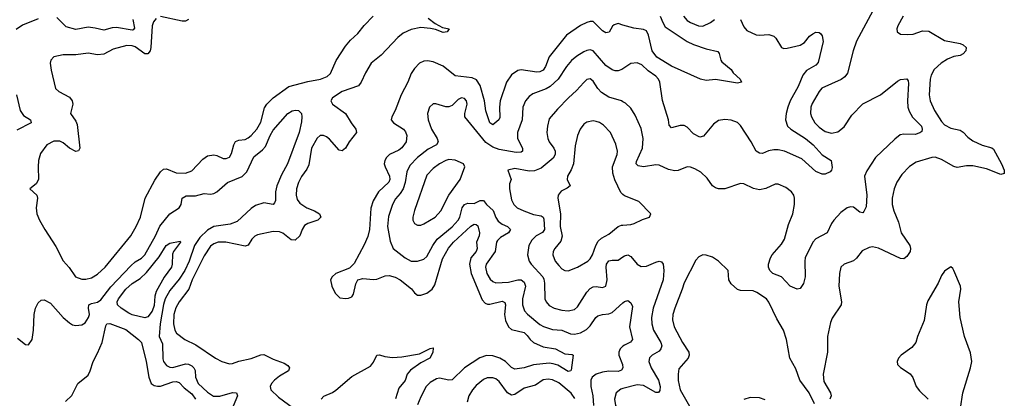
# Model space of a CAD drawing. Header units: inches. Extents: x 1682530 to 1839546, y 640742 to 791647.
# Tile 312 of 656: x 1736153 to 1742431, y 712815 to 715228. Entities that reach past the tile are written whole.
import ezdxf

# ---------------------------------------------------------------- set-up
doc = ezdxf.new("R2010")
doc.units = ezdxf.units.IN
doc.header["$MEASUREMENT"] = 0
doc.layers.add('B7731', color=7, linetype='Continuous')
doc.layers.add('B7741', color=7, linetype='Continuous')

msp = doc.modelspace()

# ---------------------------------------------------------------- linework, layer by layer
at = {"layer": 'B7731', "color": 5}
for points, elevation in [([(1737023.4, 715236.6), (1737005.3, 715214.7), (1736997.1, 715190), (1736989.2, 715050.8), (1736984.3, 715030), (1736970, 715009.9), (1736950, 715011.2), (1736890, 715056.1), (1736870, 715062.2), (1736837.2, 715062.8), (1736750, 715040.2), (1736690, 715008.1), (1736650, 715004.9), (1736590, 715014), (1736510, 715005.1), (1736430, 715004.2), (1736370, 714992), (1736350.8, 714970), (1736347.3, 714950), (1736353.4, 714906.6), (1736381.6, 714790), (1736402, 714770), (1736470, 714734), (1736488.1, 714710), (1736491.1, 714688.9), (1736477.4, 714630), (1736510, 714582.4), (1736519.6, 714559.6), (1736535.8, 714410), (1736528.7, 714391.3), (1736510, 714388.7), (1736470, 714408.8), (1736430, 714443.1), (1736410, 714453.6), (1736370, 714454.8), (1736326.7, 714430), (1736285.2, 714374.8), (1736273.1, 714330), (1736270.3, 714290.3), (1736274, 714210), (1736257.9, 714182.1), (1736217.3, 714150), (1736261.7, 714110), (1736266.7, 714090), (1736258.5, 714030), (1736262.7, 713990), (1736279, 713950), (1736312.7, 713890), (1736382.6, 713782.6), (1736430, 713690.4), (1736467.8, 713647.8), (1736508.8, 713590), (1736550, 713573.8), (1736574, 713574), (1736610, 713583.2), (1736650, 713607), (1736697.8, 713650), (1736862.5, 713850), (1736896.5, 713910), (1736922.6, 713970), (1736953.8, 714090), (1737015.4, 714204.6), (1737050, 714258.9), (1737070, 714274.9), (1737090, 714278.5), (1737151.2, 714251.2), (1737210, 714250.2), (1737250, 714265.5), (1737320, 714340), (1737350, 714359.6), (1737390, 714366.3), (1737410, 714362.6), (1737450, 714343.7), (1737470, 714343.1), (1737490, 714353), (1737504.1, 714375.9), (1737518, 714430), (1737529, 714451), (1737550, 714459.7), (1737590, 714464.7), (1737610, 714474.2), (1737630, 714490.2), (1737664.8, 714530), (1737690, 714575.8), (1737714.5, 714665.5), (1737729.9, 714690.1), (1737769.7, 714730), (1737870, 714801.5), (1737990, 714834.6), (1738071, 714849), (1738112.9, 714867.1), (1738135.4, 714884.6), (1738171.1, 714968.9), (1738230, 715059.3), (1738262.4, 715097.6), (1738310, 715139.8), (1738349.3, 715190.7), (1738406, 715250)], 580), ([(1736874.2, 715230), (1736885.1, 715174.9), (1736877.5, 715162.5), (1736870, 715160.3), (1736770, 715178.7), (1736743.5, 715176.5), (1736690, 715161.8), (1736634.9, 715174.9), (1736590, 715179.9), (1736510, 715166.5), (1736450, 715181.6), (1736390, 715241.5)], 560), ([(1737230, 715229.4), (1737210, 715218.7), (1737190, 715219.1), (1737050, 715247.9)], 580), ([(1736270, 715233), (1736170, 715192.3), (1736130, 715166.6)], 560), ([(1738757.6, 715237.6), (1738803.3, 715203.3), (1738850, 715178.5), (1738890.8, 715170), (1738878, 715150), (1738854, 715146), (1738805.3, 715165.3), (1738772.8, 715172.8), (1738710, 715177.3), (1738650, 715165.8), (1738597.8, 715142.2), (1738565.3, 715114.7), (1738457.7, 715002.3), (1738394.8, 714950), (1738357.3, 714890), (1738330, 714829.8), (1738313, 714807), (1738210, 714770.8), (1738148.6, 714730), (1738137.8, 714710), (1738147.5, 714690), (1738230.2, 714630), (1738266.5, 714570), (1738297.5, 714530), (1738299.7, 714510), (1738254.2, 714450), (1738230, 714409.7), (1738210, 714391.3), (1738190, 714397.4), (1738127.7, 714467.7), (1738110, 714482.3), (1738090, 714489.8), (1738070, 714489.7), (1738050, 714473), (1738013.7, 714410), (1737996.2, 714303.8), (1737983.9, 714276.1), (1737950.8, 714229.2), (1737930.2, 714190), (1737918.8, 714150), (1737915.5, 714110), (1737921.8, 714081.8), (1737939, 714059), (1737984.9, 714030), (1738032.2, 714010), (1738064.6, 713990), (1738073.1, 713970), (1738061.9, 713958.1), (1738053.4, 713950), (1737990, 713928.6), (1737970, 713916.5), (1737953.4, 713890), (1737939, 713850), (1737910, 713823.4), (1737885, 713825), (1737830, 713868.1), (1737810, 713876.8), (1737770, 713879.3), (1737670, 713856.8), (1737651.8, 713848.2), (1737634, 713830), (1737610, 713791.5), (1737590, 713784.2), (1737468, 713810), (1737418, 713810), (1737390, 713800.3), (1737370, 713784.2), (1737330, 713722.4), (1737253.8, 713570), (1737230.8, 713510), (1737170, 713429.8), (1737148.8, 713391.2), (1737135.4, 713350), (1737133.6, 713290), (1737142.7, 713250), (1737153.6, 713230), (1737207.1, 713190), (1737276, 713156), (1737401.7, 713070), (1737441.6, 713050), (1737490, 713035.1), (1737510, 713036.5), (1737550, 713051.3), (1737630, 713068.4), (1737690, 713092.4), (1737710, 713094.7), (1737770, 713064.3), (1737838.5, 713038.5), (1737863.4, 713023.4), (1737874, 713010), (1737868, 712990), (1737810, 712957.2), (1737777.6, 712930), (1737759.7, 712910), (1737751, 712890), (1737754.2, 712870), (1737802.9, 712822.9), (1737930.4, 712730)], 580), ([(1740000, 715194.1), (1739970, 715203), (1739943.7, 715196.3), (1739933.1, 715186.9), (1739911.2, 715148.8), (1739890, 715144), (1739870, 715158), (1739810, 715216.8), (1739790, 715217), (1739770, 715211.1), (1739730, 715191.6), (1739639.7, 715130), (1739530, 714990.9), (1739505.7, 714930), (1739490, 714906.4), (1739470, 714896.2), (1739450, 714894.5), (1739350, 714907.7), (1739330, 714904.2), (1739290, 714877.2), (1739257.5, 714830), (1739216.6, 714710), (1739211.6, 714670), (1739215.6, 714604.4), (1739209.1, 714590), (1739170, 714557.4), (1739150, 714571.8), (1739126.3, 714646.3), (1739117.7, 714710), (1739090, 714809.7), (1739065.8, 714845.8), (1739037.7, 714857.7), (1738930.6, 714870.6), (1738852.9, 714932.9), (1738790, 714959.1), (1738754.3, 714965.7), (1738730, 714963.5), (1738702, 714950), (1738670, 714917.4), (1738650, 714885.6), (1738627.5, 714830), (1738584.7, 714750), (1738547.7, 714650), (1738525.7, 714610), (1738522, 714590), (1738536.5, 714570), (1738600.2, 714530), (1738612.9, 714512.9), (1738621, 714490), (1738617.8, 714450), (1738588.9, 714411.1), (1738570, 714396.7), (1738511.2, 714368.8), (1738492.2, 714350), (1738481.1, 714330), (1738478, 714310), (1738483, 714290), (1738511.6, 714230), (1738513.3, 714210), (1738507.7, 714192.3), (1738441.4, 714130), (1738407.3, 714072.7), (1738392.7, 714027.3), (1738382.8, 713890), (1738372.6, 713847.4), (1738350, 713793), (1738285, 713675), (1738256.4, 713643.6), (1738170, 713609.7), (1738146.4, 713590), (1738135.8, 713570), (1738144, 713530), (1738165, 713485), (1738195.4, 713455.4), (1738230, 713450.3), (1738250, 713453.4), (1738270, 713462.4), (1738281.8, 713478.2), (1738295.5, 713544.5), (1738310, 713570.4), (1738340.6, 713579.4), (1738410, 713571.9), (1738430, 713573.8), (1738484.5, 713595.5), (1738510, 713598.8), (1738548.2, 713588.2), (1738578.6, 713570), (1738652.2, 713512.2), (1738670, 713488.2), (1738690, 713472), (1738710, 713472.7), (1738750, 713485.2), (1738782.7, 713510), (1738800.7, 713539.3), (1738850, 713704.4), (1738887.1, 713772.9), (1738919.2, 713810), (1739030, 713912.4), (1739050, 713925.8), (1739062.9, 713922.9), (1739073.6, 713913.6), (1739085.3, 713870), (1739081.9, 713850), (1739065.4, 713810), (1739069.4, 713770), (1739064, 713750), (1739030.1, 713709.9), (1739020.5, 713670), (1739032.8, 713610), (1739102.1, 713442.1), (1739121.3, 713421.3), (1739135.8, 713415.8), (1739150, 713415.2), (1739230, 713435), (1739245.8, 713425.8), (1739250.7, 713410), (1739245.3, 713350), (1739250.1, 713310), (1739270, 713271), (1739290, 713254.7), (1739370, 713235.3), (1739390, 713216.5), (1739409.1, 713189.1), (1739430, 713171.4), (1739490, 713143.2), (1739570, 713129.5), (1739630, 713099.3), (1739675.2, 713095.2), (1739682, 713090), (1739670, 712995.3), (1739666.8, 712990), (1739650, 712986.5), (1739585.6, 713025.6), (1739555.8, 713035.8), (1739530, 713038.6), (1739430, 713029.1), (1739370, 713008.7), (1739310, 713000.2), (1739290, 713011.8), (1739250.8, 713050), (1739214.5, 713070), (1739170, 713085.9), (1739130, 713087.5), (1739086.6, 713073.4), (1738990, 713008.4), (1738910, 712933.2), (1738890, 712930.5), (1738830, 712943.4), (1738810, 712938.5), (1738770, 712915), (1738745.5, 712890), (1738710, 712825.2), (1738690, 712773.3)], 620), ([(1740000, 714915.5), (1739992, 714910), (1739970, 714902), (1739950, 714901.5), (1739930, 714908.2), (1739890, 714937), (1739810, 715028.9), (1739790, 715035), (1739770, 715032.4), (1739750, 715022.6), (1739705.2, 714994.8), (1739672.5, 714967.5), (1739639.2, 714930), (1739587.1, 714850), (1739536.7, 714803.3), (1739510, 714786.4), (1739424.8, 714755.2), (1739402.1, 714737.9), (1739379, 714710), (1739362.3, 714670), (1739357.5, 714590), (1739326.7, 714510), (1739328, 714470), (1739359.7, 714410), (1739359.6, 714390), (1739350, 714382.9), (1739318, 714382), (1739210, 714400.6), (1739170, 714416), (1739125.6, 714445.6), (1738991.9, 714610), (1738990.7, 714630), (1739007.4, 714690), (1739002.7, 714710), (1738990, 714726.6), (1738970, 714729.8), (1738950, 714718.7), (1738910, 714681.1), (1738890, 714673.5), (1738870, 714673.3), (1738807.2, 714692.8), (1738790, 714691.5), (1738765.3, 714670), (1738752.7, 714630), (1738757.8, 714590), (1738778.9, 714530), (1738814.2, 714470), (1738821.3, 714450), (1738810.3, 714430), (1738757.6, 714402.4), (1738689.3, 714350.7), (1738641.6, 714298.4), (1738622.1, 714257.9), (1738612.1, 714190), (1738598.8, 714150), (1738580.2, 714119.8), (1738550, 714086.8), (1738530.1, 714049.9), (1738505.3, 713974.7), (1738498.6, 713910), (1738515.8, 713815.8), (1738535.2, 713770), (1738610, 713710.2), (1738650, 713690.2), (1738690, 713688.3), (1738730, 713701.3), (1738750, 713718.3), (1738787.4, 713790), (1738815.5, 713830), (1738910, 713908.4), (1738949.3, 713950), (1738960.4, 713970), (1738974.8, 714030), (1738989, 714051), (1739010, 714059.8), (1739050, 714057), (1739090, 714075.2), (1739110, 714075.5), (1739129.3, 714050), (1739171.4, 714011.4), (1739190, 713966.5), (1739204.6, 713944.6), (1739230, 713925.6), (1739263.1, 713910), (1739283.6, 713890), (1739270.3, 713870), (1739219.1, 713840.9), (1739199.4, 713820.6), (1739194, 713810), (1739184.1, 713750), (1739126.5, 713670), (1739122.6, 713650), (1739130.8, 713610), (1739154, 713574), (1739170, 713560.2), (1739190, 713551.8), (1739270, 713555.3), (1739330, 713570.8), (1739350, 713570.1), (1739370, 713556.2), (1739379.1, 713530), (1739358.9, 713450), (1739358.9, 713410), (1739372.2, 713372.2), (1739390.6, 713350.6), (1739470, 713285.7), (1739493, 713273), (1739550, 713253.8), (1739610.1, 713250.1), (1739665.8, 713225.8), (1739690, 713223.8), (1739730, 713233.1), (1739766.9, 713253.1), (1739790, 713276.9), (1739827.1, 713330), (1739840.2, 713339.8), (1739870, 713349.4), (1739910, 713353.2), (1739930, 713362.2), (1740000, 713423.9)], 640), ([(1740000, 714705.1), (1739990, 714710.7), (1739910, 714734.9), (1739863.6, 714763.6), (1739839.8, 714790), (1739810, 714835.8), (1739790, 714851), (1739770, 714846.3), (1739750, 714828), (1739704.2, 714775.8), (1739652.2, 714730), (1739582.1, 714657.9), (1739530, 714597), (1739517.7, 714550), (1739514.2, 714510), (1739520.9, 714470), (1739529.4, 714450), (1739558.3, 714410), (1739566.8, 714390), (1739568.1, 714370), (1739554, 714346), (1739477.5, 714282.5), (1739434.8, 714265.2), (1739402.2, 714262.2), (1739310, 714279.1), (1739264.9, 714270), (1739287.7, 714210), (1739277.3, 714182.7), (1739276, 714150), (1739290, 714081), (1739303.7, 714050), (1739325.5, 714030), (1739368, 714010), (1739430, 713987.5), (1739478.1, 713978.1), (1739490.6, 713970.6), (1739496, 713956), (1739500.5, 713890), (1739487.1, 713872.9), (1739445.4, 713850), (1739418, 713822), (1739400.5, 713790), (1739391.7, 713730), (1739401.7, 713690), (1739414.3, 713670), (1739488.3, 713590), (1739495.1, 713575.1), (1739499.9, 713550), (1739502, 713450), (1739510.2, 713430), (1739530, 713406.5), (1739561.6, 713390), (1739610, 713377.4), (1739650, 713373.4), (1739690, 713381.2), (1739710, 713397.7), (1739770, 713491.6), (1739790, 713515.5), (1739810, 713526.4), (1739830, 713528.4), (1739870, 713522), (1739890.6, 713529.4), (1739899.8, 713570), (1739891.9, 713650), (1739895.4, 713670), (1739909.3, 713690.7), (1739930, 713695.6), (1739970, 713696.1), (1740000, 713716.7)], 660), ([(1736133.7, 714750), (1736155.5, 714650), (1736177.9, 714617.9), (1736221.6, 714590), (1736225.5, 714570), (1736135.7, 714524.3)], 560), ([(1736139, 713199), (1736190, 713158.8), (1736210, 713156), (1736231.6, 713190), (1736240.5, 713250), (1736245.4, 713350), (1736253.7, 713390), (1736270, 713423), (1736290, 713441.6), (1736310, 713443.1), (1736350, 713422), (1736430, 713330.3), (1736470, 713295.2), (1736490, 713283.6), (1736510, 713278.9), (1736550, 713283.1), (1736570, 713297.1), (1736591, 713330), (1736597.3, 713350), (1736591.8, 713390), (1736594, 713410), (1736610, 713419.1), (1736650, 713428), (1736670, 713442.6), (1736733.4, 713526.6), (1736860.9, 713659.1), (1736890, 713684.1), (1736930, 713708.4), (1736950, 713729.2), (1737019.2, 713850), (1737047.1, 713912.9), (1737110.9, 713990), (1737170.6, 714030), (1737181.7, 714050), (1737190, 714090.3), (1737214.5, 714105.5), (1737273.6, 714106.4), (1737330, 714120.7), (1737370, 714115.8), (1737390, 714120.8), (1737410, 714131.2), (1737478.6, 714190), (1737570.7, 714229.3), (1737600.8, 714259.2), (1737646.9, 714353.1), (1737701.3, 714398.7), (1737719.9, 714420.1), (1737750.4, 714490), (1737770, 714523.5), (1737863.6, 714630), (1737890, 714647.5), (1737911.5, 714651.5), (1737930.4, 714650.4), (1737949.2, 714630), (1737952.9, 714610), (1737950, 714578), (1737936, 714510), (1737860.1, 714310), (1737821.5, 714238.5), (1737791.8, 714170), (1737783.7, 714130), (1737783.5, 714076.5), (1737778.3, 714061.7), (1737769, 714051), (1737710, 714060.4), (1737655.7, 714044.3), (1737630, 714025.8), (1737538.9, 713941.1), (1737494.1, 713925.9), (1737390, 713910.3), (1737350, 713887.2), (1737300.9, 713839.1), (1737266.9, 713790), (1737233.6, 713690), (1737205.2, 713630), (1737170, 713574.2), (1737110, 713502.6), (1737080.3, 713450), (1737070, 713413.3), (1737049.3, 713290), (1737041.6, 713210), (1737062.7, 713162.7), (1737066, 713066), (1737071, 713050), (1737090, 713023.8), (1737110, 713014), (1737130, 713012.2), (1737210, 713034.3), (1737230, 713032.4), (1737250, 713022.5), (1737262.5, 713010), (1737271.5, 712991.5), (1737274.1, 712950), (1737290.1, 712910), (1737350, 712853.7), (1737389.1, 712829.1), (1737430, 712829), (1737510, 712852.9), (1737536, 712850), (1737542.7, 712830), (1737514.8, 712765.2)], 560), ([(1740000, 714115), (1739986.9, 714126.9), (1739947.8, 714207.8), (1739935.4, 714250), (1739933.6, 714290), (1739962.3, 714370), (1739964, 714390), (1739954.5, 714434.5), (1739921.1, 714510), (1739875, 714555), (1739850, 714572.9), (1739830, 714580.3), (1739810, 714583.5), (1739770, 714574.8), (1739750, 714561.3), (1739726.3, 714530), (1739709.3, 714490.7), (1739695.5, 714424.5), (1739684, 714310), (1739670, 714271.5), (1739646.4, 714230), (1739643.2, 714210), (1739662.4, 714170), (1739644.7, 714155.3), (1739605.6, 714134.4), (1739586.2, 714110), (1739584.7, 714090), (1739602.1, 713990), (1739600.1, 713910), (1739612.5, 713847.5), (1739603.9, 713816.1), (1739564.4, 713770), (1739554.7, 713750), (1739553.2, 713730), (1739567.3, 713690), (1739590, 713660.9), (1739610, 713640.3), (1739630, 713628.8), (1739650, 713627.4), (1739710, 713650.2), (1739775.3, 713690), (1739790, 713704.7), (1739804.7, 713730), (1739826.2, 713790), (1739842.6, 713817.4), (1739863.9, 713836.1), (1739910, 713861.1), (1739970, 713911), (1739990, 713918.9), (1740000, 713919.4)], 680), ([(1736444.1, 712795.9), (1736486, 712834), (1736524.5, 712910), (1736590, 712961.6), (1736603.5, 712990), (1736620.7, 713050), (1736650, 713102.6), (1736678.4, 713170), (1736703, 713277), (1736709.5, 713290.5), (1736727.4, 713292.6), (1736830, 713254.3), (1736910.9, 713190), (1736929.2, 713170), (1736958.8, 713050), (1736977.2, 712950), (1736991.3, 712910), (1737010, 712896), (1737032.2, 712892.2), (1737050, 712893.5), (1737130, 712919.5), (1737150, 712921.9), (1737170, 712916.3), (1737202.1, 712882.1), (1737250, 712843.1), (1737274.4, 712810)], 540), ([(1738076, 712810), (1738091.5, 712828.5), (1738147.8, 712852.2), (1738170, 712866.9), (1738270, 712953.4), (1738390, 713020.4), (1738410, 713044.9), (1738430, 713090.4), (1738447.6, 713092.4), (1738482.4, 713082.4), (1738530, 713076), (1738590, 713078.7), (1738702.1, 713097.9), (1738770, 713132.2), (1738790, 713136), (1738787.7, 713107.7), (1738768.8, 713070), (1738710, 713041.9), (1738646, 712994), (1738623, 712970), (1738611.9, 712928.1), (1738570, 712879.8), (1738550, 712811.5)], 580), ([(1740000, 713146.8), (1739990, 713138.7), (1739981.8, 713130), (1739974.2, 713110), (1739973.4, 713090), (1739996.5, 713030), (1739999.6, 713010), (1739990, 712993.6), (1739970, 712986.1), (1739910, 712988.7), (1739870, 712982.8), (1739828.4, 712970), (1739803.2, 712950), (1739795.8, 712930), (1739795.1, 712890), (1739807.1, 712830), (1739811.3, 712770)], 640), ([(1739694, 712814), (1739670, 712848.6), (1739590, 712913.7), (1739550, 712933.7), (1739522, 712938), (1739490, 712933.8), (1739441.4, 712898.6), (1739370, 712879.5), (1739310, 712839.5), (1739290, 712834.9), (1739262.9, 712850), (1739210, 712921.6), (1739190, 712938.6), (1739170, 712946.6), (1739134.5, 712945.5), (1739110, 712935.7), (1739062.8, 712897.2), (1739040.2, 712870), (1739016.8, 712830), (1739006.3, 712790)], 640), ([(1740000, 712878.4), (1739985.5, 712874.5), (1739955.6, 712850), (1739945.4, 712810), (1739952, 712770), (1740000, 712698.1)], 660)]:
    msp.add_lwpolyline(points, dxfattribs=dict(at, elevation=elevation))
for points, elevation in [([(1738890, 714336.2), (1738870, 714331.7), (1738830.3, 714310), (1738790, 714279.3), (1738750, 714236.4), (1738670, 714012.3), (1738660.2, 713970), (1738660.3, 713950), (1738670.7, 713930), (1738690, 713919.5), (1738710, 713919.5), (1738730, 713926.5), (1738803, 713970), (1738837.6, 714010), (1738889.8, 714110), (1738962, 714210), (1738992, 714290), (1738983.7, 714310), (1738930, 714333.4)], 660), ([(1736950, 713327), (1736870, 713348.2), (1736850, 713357.5), (1736799.3, 713390), (1736777.3, 713410), (1736773.7, 713430), (1736783.9, 713450), (1736830, 713510.1), (1736870, 713547.9), (1736920.3, 713579.7), (1736962.5, 713617.5), (1737042.3, 713717.7), (1737086.9, 713790), (1737110, 713803.2), (1737177, 713817), (1737178.4, 713810), (1737132.9, 713750), (1737127.1, 713732.9), (1737125.2, 713670), (1737120.2, 713650), (1737073.4, 713586.6), (1737023.1, 713496.9), (1737014.2, 713465.8), (1737010, 713405.6), (1736997.8, 713370), (1736970, 713334.5)], 540)]:
    msp.add_lwpolyline(points, close=True, dxfattribs=dict(at, elevation=elevation))
at = {"layer": 'B7741', "color": 5}
for points, elevation in [([(1741607.6, 715312.4), (1741489.5, 715090.5), (1741468.4, 715030), (1741432, 714888), (1741415.3, 714864.7), (1741392.1, 714847.9), (1741268.1, 714791.9), (1741250, 714769.6), (1741206.6, 714693.4), (1741197.7, 714670), (1741196.6, 714630), (1741201.4, 714610), (1741222.7, 714570), (1741250, 714542.7), (1741290, 714515.2), (1741330, 714504.3), (1741370, 714512.9), (1741410, 714546), (1741459.9, 714620.1), (1741530, 714691.7), (1741641.6, 714750), (1741750, 714835.8), (1741770, 714846.4), (1741810, 714850.6), (1741818.3, 714838.3), (1741821.3, 714821.3), (1741813.2, 714710), (1741816.2, 714670), (1741824.5, 714644.5), (1741846.7, 714606.7), (1741903.7, 714550), (1741908.5, 714530), (1741904.7, 714515.3), (1741893.8, 714506.2), (1741863.2, 714496.8), (1741790, 714498), (1741766.7, 714493.3), (1741732.8, 714467.2), (1741610, 714349.7), (1741554.1, 714265.9), (1741540.2, 714230), (1741555.9, 714110), (1741550, 714035.3), (1741535.3, 714004.7), (1741530, 713997.2), (1741510, 714002), (1741470, 714033.6), (1741450, 714036.3), (1741430, 714029.7), (1741390, 713998.5), (1741344.5, 713950), (1741330.2, 713930), (1741301.5, 713870), (1741230, 713831.6), (1741210.2, 713810), (1741162.7, 713710), (1741159, 713690), (1741162.4, 713590), (1741150, 713546), (1741130, 713514.5), (1741110, 713511.5), (1741065.1, 713530), (1741009.8, 713589.8), (1740956, 713610), (1740937, 713630), (1740927.6, 713650), (1740927.8, 713670), (1740940.4, 713710), (1740952.3, 713730), (1741010, 713797.7), (1741030, 713830.3), (1741056.1, 713923.9), (1741083.2, 713990), (1741094.5, 714050), (1741094.3, 714090), (1741089.6, 714110), (1741074, 714130), (1741037.8, 714157.8), (1740990, 714180.5), (1740970, 714179.7), (1740910, 714151.9), (1740870, 714142.8), (1740832.3, 714152.3), (1740770, 714181.1), (1740750, 714183.5), (1740650, 714151.1), (1740610, 714149.8), (1740590, 714155.8), (1740571.6, 714170), (1740537.6, 714217.6), (1740496.6, 714256.6), (1740458.5, 714278.5), (1740430, 714288.4), (1740409.7, 714289.7), (1740352.4, 714267.6), (1740330, 714265), (1740290, 714272.8), (1740230, 714300.8), (1740210, 714302.9), (1740130.7, 714290.7), (1740097.6, 714297.6), (1740083.5, 714310), (1740085.1, 714325.1), (1740124.1, 714410), (1740128.1, 714470), (1740115.6, 714535.6), (1740078.6, 714618.6), (1740050, 714664.2), (1740016.1, 714696.1), (1740000, 714705.1)], 660), ([(1740236.8, 715250), (1740253.1, 715210), (1740270, 715183.2), (1740410, 715088.6), (1740450, 715069.4), (1740530, 715042.8), (1740605.3, 715025.3), (1740613.5, 715013.5), (1740623.1, 714970), (1740630, 714959.1), (1740690, 714911), (1740702.8, 714890), (1740747.7, 714850), (1740754.8, 714830), (1740730, 714823.5), (1740590, 714847.3), (1740530, 714839.7), (1740493.2, 714850), (1740310, 714932.2), (1740215, 714990), (1740187.1, 715030), (1740163.6, 715130), (1740150, 715157.8), (1740130, 715166), (1740070, 715173.4), (1740000, 715194.1)], 620), ([(1740386.9, 715250), (1740410, 715223.6), (1740430, 715209.3), (1740480.7, 715190), (1740510, 715187), (1740558.7, 715210), (1740583.5, 715230)], 640), ([(1741787.2, 715250), (1741752.7, 715190), (1741746, 715170), (1741748, 715150), (1741770, 715136.3), (1741812.7, 715132.7), (1741850, 715135.8), (1741910, 715156.5), (1741950, 715155.3), (1742050, 715095.5), (1742150, 715077), (1742168.8, 715068.8), (1742187.7, 715050), (1742186.4, 715030), (1742170, 715009.8), (1742150, 715000.4), (1742110, 714993.3), (1742070, 714975.8), (1742028.1, 714951.9), (1741984.1, 714910), (1741965, 714875), (1741959, 714850), (1741953.4, 714750), (1741959.5, 714710), (1741986, 714650), (1742030, 714580.2), (1742050, 714557), (1742090, 714537.3), (1742150, 714523.5), (1742170, 714510.8), (1742199.5, 714479.5), (1742230, 714456.6), (1742290, 714429.4), (1742351.1, 714411.1), (1742362, 714402), (1742414, 714310), (1742430.2, 714270), (1742431.5, 714248.5), (1742410, 714240.5), (1742318, 714278), (1742230, 714296), (1742190, 714296), (1742130, 714285.7), (1742110, 714292.7), (1742030, 714337.9), (1741990, 714351.2), (1741970, 714349.2), (1741870, 714319.3), (1741827.6, 714292.4), (1741778, 714242), (1741746.3, 714193.7), (1741729.4, 714150.6), (1741716.3, 714090), (1741716.3, 714050), (1741726.7, 714010), (1741757.3, 713937.3), (1741774.6, 713870), (1741828.5, 713790), (1741833.7, 713770), (1741830.7, 713750), (1741810, 713719.3), (1741790, 713704.2), (1741770, 713705.6), (1741630, 713772.5), (1741590, 713780.2), (1741570, 713776.5), (1741524.6, 713755.4), (1741490, 713708.3), (1741470, 713690.9), (1741410.2, 713669.8), (1741388.9, 713650), (1741379.6, 713610), (1741375.5, 713530), (1741393.8, 713430), (1741391.2, 713410), (1741334.1, 713325.9), (1741322.4, 713297.6), (1741304.6, 713210), (1741304.1, 713110), (1741276.8, 712970), (1741281.3, 712921.3), (1741322.6, 712850), (1741328, 712830), (1741319.6, 712810)], 680), ([(1740748.6, 715230), (1740770, 715182.4), (1740790, 715158.7), (1740850, 715131.5), (1740870, 715129.1), (1740930, 715134), (1740962.7, 715122.7), (1740975.3, 715110), (1741010.3, 715050.3), (1741025.3, 715045.3), (1741046.7, 715046.7), (1741130, 715065.2), (1741156.4, 715083.6), (1741190, 715122.4), (1741210, 715138.4), (1741230, 715148), (1741250, 715147.3), (1741259.5, 715139.5), (1741270, 715124.7), (1741275.6, 715090), (1741243.7, 714956.3), (1741230, 714939.1), (1741170, 714905), (1741146, 714874), (1741117.1, 714802.9), (1741066.5, 714710), (1741050.1, 714670), (1741040.2, 714630), (1741036.5, 714590), (1741050, 714550.4), (1741070, 714530.2), (1741164.5, 714470), (1741212.1, 714430), (1741270, 714367.7), (1741327.7, 714330), (1741333.2, 714286.8), (1741330.6, 714269.4), (1741320.7, 714259.3), (1741290, 714244), (1741270, 714244), (1741230, 714261.5), (1741140.6, 714340.6), (1741030, 714389.3), (1740990, 714398.1), (1740961.3, 714398.7), (1740927.5, 714392.5), (1740890, 714376.4), (1740870, 714377.3), (1740849.8, 714390), (1740818.2, 714450), (1740750, 714553.3), (1740730, 714572.8), (1740690, 714587.1), (1740650, 714592.4), (1740610, 714586), (1740577.9, 714562.1), (1740513.5, 714486.5), (1740490, 714479.7), (1740450, 714499.8), (1740410, 714542.6), (1740390, 714553.7), (1740365.4, 714554.6), (1740310, 714538.4), (1740295.1, 714555.1), (1740289.7, 714590.3), (1740252.2, 714712.2), (1740235.2, 714830), (1740225.8, 714850), (1740210, 714868.6), (1740161.4, 714901.4), (1740119.7, 714939.7), (1740090, 714952.3), (1740050, 714949.8), (1740000, 714915.5)], 640), ([(1740000, 713919.4), (1740050, 713921.8), (1740071.5, 713928.5), (1740124.8, 713955.2), (1740168.7, 713970), (1740177.2, 713990), (1740100.7, 714070), (1740010, 714106), (1740000, 714115)], 680), ([(1740000, 713716.7), (1740010, 713723.6), (1740030, 713729), (1740050, 713719.6), (1740090, 713670.2), (1740115.1, 713655.1), (1740150, 713656.8), (1740210, 713682.6), (1740230, 713688.2), (1740245.5, 713685.5), (1740257.1, 713670), (1740260.8, 713630), (1740255.3, 713570), (1740191.8, 713390), (1740182.2, 713330), (1740184.5, 713290), (1740194.6, 713250), (1740241.9, 713170), (1740247.3, 713150), (1740242.2, 713130), (1740230, 713116.2), (1740186.5, 713090), (1740170, 713073.5), (1740164.6, 713050), (1740180.5, 713010), (1740226.9, 712930), (1740236.6, 712890), (1740235.5, 712864.5), (1740227.3, 712852.7), (1740210, 712852.8), (1740130, 712897.2), (1740090, 712902.1), (1740000, 712878.4)], 660), ([(1741220.3, 712780.3), (1741187.6, 712850), (1741128.5, 712930), (1741102.5, 713002.5), (1741064.4, 713070), (1741043.2, 713190), (1741023.2, 713250), (1740980.8, 713320.8), (1740930, 713426.9), (1740914.4, 713450), (1740853.5, 713490), (1740830, 713500.2), (1740750, 713502), (1740730, 713507.9), (1740690, 713544.2), (1740674.8, 713570), (1740669.8, 713630), (1740610, 713689.9), (1740570, 713714.9), (1740530, 713728), (1740510, 713728.7), (1740483.5, 713716.5), (1740465, 713695), (1740390, 713552), (1740377.8, 713510), (1740330.2, 713390), (1740318.9, 713350), (1740315.2, 713315.2), (1740327.3, 713270), (1740379.8, 713170), (1740419.1, 713110), (1740422.3, 713090), (1740416.3, 713070), (1740356.4, 713003.6), (1740351.3, 712970), (1740352.1, 712927.9), (1740364, 712870), (1740465.8, 712690)], 680), ([(1742151.5, 712751.5), (1742166.9, 712850), (1742215.9, 713010), (1742223.5, 713050), (1742214.9, 713105.1), (1742177.8, 713210), (1742150.4, 713330), (1742142, 713430), (1742154.4, 713510), (1742152.9, 713530), (1742110, 713628.7), (1742102.7, 713642.7), (1742090, 713652.3), (1742050, 713624.5), (1742030, 713598), (1742009, 713550), (1741944.5, 713435.5), (1741935.9, 713410), (1741919.7, 713310), (1741878.9, 713210), (1741868.4, 713170), (1741841.5, 713138.5), (1741773.4, 713090), (1741756.3, 713070), (1741748, 713050), (1741750.7, 713030), (1741770, 713010.7), (1741831.2, 712971.2), (1741848.2, 712948.2), (1741870.2, 712890.2), (1741890, 712863.1), (1741946.7, 712810)], 720), ([(1740000, 713423.9), (1740010, 713432.7), (1740030, 713439.1), (1740050, 713424), (1740060.7, 713400.7), (1740041.4, 713270), (1740060.8, 713190), (1740047.6, 713172.4), (1740010, 713154.8), (1740000, 713146.8)], 640), ([(1740906.3, 712806.3), (1740870, 712818.3), (1740810, 712821.1), (1740770, 712806.6)], 720)]:
    msp.add_lwpolyline(points, dxfattribs=dict(at, elevation=elevation))

doc.saveas('drawing.dxf')
